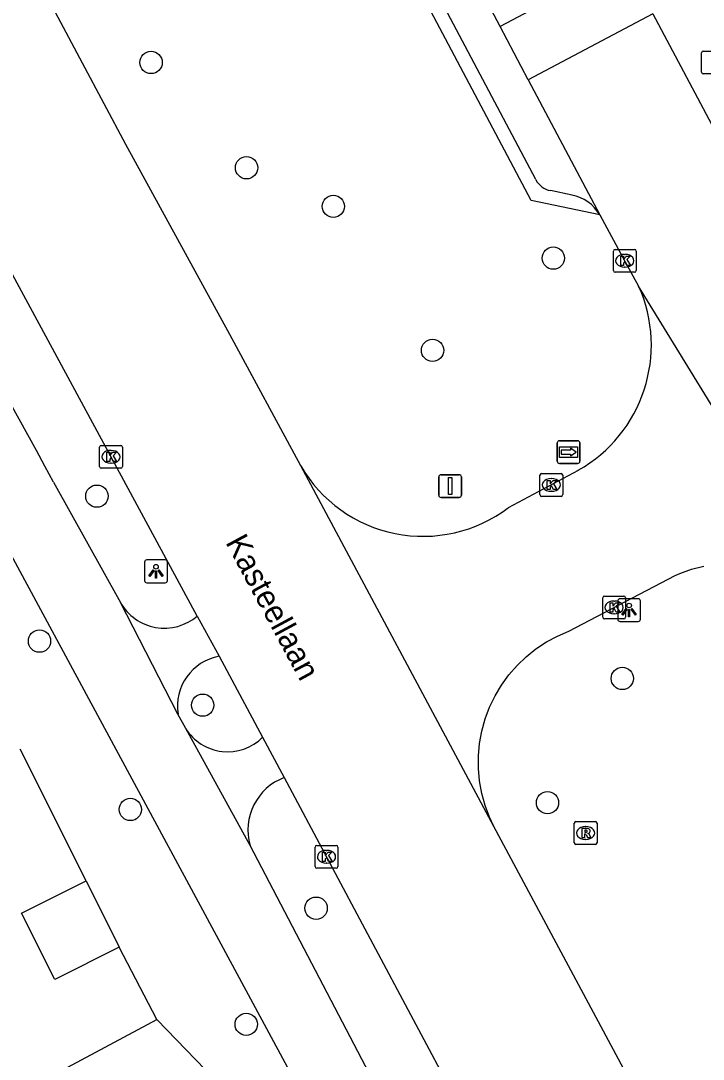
# Model space of a CAD drawing. Extents: x 157793 to 159380, y 380882 to 382313.
# Drawn here: x 158878.2 to 158908.13, y 381842.14 to 381887.69 of the extents above; entities that cross this region are included whole.
import ezdxf

# ---------------------------------------------------------------- set-up
doc = ezdxf.new("R2010")
doc.units = 0
for name, color, linetype in [('IMGEO_Boom', 7, 'Continuous'), ('IMGEO_Brandkraan', 7, 'Continuous'), ('IMGEO_Fietspad_gesloten', 7, 'Continuous'), ('IMGEO_Fietspad_open', 7, 'Continuous'), ('IMGEO_Kolk', 7, 'Continuous'), ('IMGEO_Lichtpunt', 7, 'Continuous'), ('IMGEO_Muur', 7, 'Continuous'), ('IMGEO_Openbare_ruimte_label', 7, 'Continuous'), ('IMGEO_Pand', 7, 'Continuous'), ('IMGEO_Rijbaan_lokaal_gesloten', 7, 'Continuous'), ('IMGEO_Rijbaan_lokaal_open', 7, 'Continuous'), ('IMGEO_Rioolput', 7, 'Continuous'), ('IMGEO_Verkeersbordpaal', 7, 'Continuous'), ('IMGEO_Voetpad_open', 7, 'Continuous'), ('IMGEO_Wegwijzer', 7, 'Continuous')]:
    doc.layers.add(name, color=color, linetype=linetype)

msp = doc.modelspace()

# ---------------------------------------------------------------- linework, layer by layer
at = {"layer": 'IMGEO_Boom'}
for centre in [(158883.917, 381885.858), (158888.104, 381881.241), (158891.911, 381879.547), (158901.553, 381877.278), (158896.26, 381873.233), (158881.542, 381866.838), (158879.025, 381860.481), (158904.578, 381858.844), (158886.181, 381857.671), (158883.008, 381853.098), (158901.3, 381853.394), (158891.153, 381848.767), (158888.09, 381843.674)]:
    msp.add_circle(centre, 0.489, dxfattribs=at)
at = {"layer": 'IMGEO_Brandkraan'}
for p, q in [((158908.053, 381885.429), (158908.053, 381886.281)), ((158908.128, 381886.355), (158908.98, 381886.355)), ((158908.98, 381885.355), (158908.128, 381885.355))]:
    msp.add_line(p, q, dxfattribs=at)
for points in [[(158908.053, 381885.429), (158908.053, 381886.281)], [(158908.128, 381886.355), (158908.98, 381886.355)], [(158908.98, 381885.355), (158908.128, 381885.355)]]:
    msp.add_lwpolyline(points, dxfattribs=at)
for centre, start, end in [((158908.13, 381886.279), 91.552, 178.448), ((158908.13, 381886.279), 91.552, 178.448), ((158908.13, 381885.431), 181.552, 268.448), ((158908.13, 381885.431), 181.552, 268.448)]:
    msp.add_arc(centre, 0.0765, start, end, dxfattribs=at)
at = {"layer": 'IMGEO_Fietspad_gesloten'}
for points in [[(158909.734, 381803.643), (158906.164, 381811.184), (158902.407, 381818.335), (158892.504, 381836.976), (158876.865, 381865.95), (158872.746, 381873.772), (158868.388, 381881.765), (158860.851, 381894.387), (158858.529, 381898.284), (158857.433, 381899.967)], [(158879.637, 381867.457), (158882.573, 381862.173)], [(158885.097, 381857.274), (158882.573, 381862.173)], [(158885.439, 381856.651), (158885.097, 381857.274)], [(158888.255, 381851.514), (158885.439, 381856.651)], [(158905.156, 381819.733), (158895.51, 381837.742), (158893.497, 381841.51), (158888.255, 381851.514)]]:
    msp.add_lwpolyline(points, dxfattribs=at)
msp.add_arc((157689.637, 381221.269), 1354.126, 28.502642, 29.564892, dxfattribs=at)
at = {"layer": 'IMGEO_Fietspad_open'}
for centre, radius, start, end in [((158884.501, 381863.262), 2.214, 209.4517, 310.6158), ((158887.303, 381857.618), 2.232, 100.3919, 188.8705), ((158887.274, 381857.779), 2.155, 211.5834, 315.2656), ((158890.632, 381852.186), 2.47, 110.689, 195.7974)]:
    msp.add_arc(centre, radius, start, end, dxfattribs=at)
at = {"layer": 'IMGEO_Kolk'}
for p, q in [((158904.187, 381876.735), (158904.187, 381877.587)), ((158904.262, 381877.661), (158905.114, 381877.661)), ((158905.188, 381877.587), (158905.188, 381876.735)), ((158904.675, 381877.441), (158904.7, 381877.441)), ((158904.698, 381876.881), (158904.673, 381876.881)), ((158905.114, 381876.661), (158904.262, 381876.661)), ((158881.658, 381868.137), (158881.658, 381868.989)), ((158881.733, 381869.063), (158882.585, 381869.063)), ((158882.659, 381868.989), (158882.659, 381868.137)), ((158882.146, 381868.843), (158882.171, 381868.843)), ((158882.585, 381868.063), (158881.733, 381868.063)), ((158882.169, 381868.283), (158882.144, 381868.283)), ((158900.968, 381866.904), (158900.968, 381867.756)), ((158901.043, 381867.83), (158901.895, 381867.83)), ((158901.456, 381867.61), (158901.481, 381867.61)), ((158901.969, 381867.756), (158901.969, 381866.904)), ((158901.895, 381866.83), (158901.043, 381866.83)), ((158901.479, 381867.05), (158901.454, 381867.05)), ((158903.72, 381861.531), (158903.72, 381862.383)), ((158903.795, 381862.457), (158904.647, 381862.457)), ((158904.208, 381862.237), (158904.233, 381862.237)), ((158904.721, 381862.383), (158904.721, 381861.531)), ((158904.231, 381861.677), (158904.206, 381861.677)), ((158904.647, 381861.457), (158903.795, 381861.457)), ((158891.109, 381850.596), (158891.109, 381851.448)), ((158891.184, 381851.522), (158892.036, 381851.522)), ((158891.597, 381851.302), (158891.622, 381851.302)), ((158892.11, 381851.448), (158892.11, 381850.596)), ((158891.62, 381850.742), (158891.595, 381850.742)), ((158892.036, 381850.522), (158891.184, 381850.522))]:
    msp.add_line(p, q, dxfattribs=at)
for points in [[(158904.187, 381876.735), (158904.187, 381877.587)], [(158904.262, 381877.661), (158905.114, 381877.661)], [(158905.188, 381877.587), (158905.188, 381876.735)], [(158904.508, 381877.361), (158904.631, 381877.361), (158904.631, 381877.21), (158904.761, 381877.361), (158904.925, 381877.361), (158904.779, 381877.21), (158904.932, 381876.961), (158904.78, 381876.961), (158904.695, 381877.125), (158904.631, 381877.058), (158904.631, 381876.961), (158904.508, 381876.961), (158904.508, 381877.361)], [(158905.114, 381876.661), (158904.262, 381876.661)], [(158881.658, 381868.137), (158881.658, 381868.989)], [(158881.733, 381869.063), (158882.585, 381869.063)], [(158882.659, 381868.989), (158882.659, 381868.137)], [(158881.979, 381868.763), (158882.102, 381868.763), (158882.102, 381868.612), (158882.232, 381868.763), (158882.396, 381868.763), (158882.25, 381868.612), (158882.403, 381868.363), (158882.251, 381868.363), (158882.166, 381868.527), (158882.102, 381868.46), (158882.102, 381868.363), (158881.979, 381868.363), (158881.979, 381868.763)], [(158882.585, 381868.063), (158881.733, 381868.063)], [(158900.968, 381866.904), (158900.968, 381867.756)], [(158901.043, 381867.83), (158901.895, 381867.83)], [(158901.969, 381867.756), (158901.969, 381866.904)], [(158901.289, 381867.53), (158901.412, 381867.53), (158901.412, 381867.379), (158901.542, 381867.53), (158901.706, 381867.53), (158901.56, 381867.379), (158901.713, 381867.13), (158901.561, 381867.13), (158901.476, 381867.294), (158901.412, 381867.227), (158901.412, 381867.13), (158901.289, 381867.13), (158901.289, 381867.53)], [(158901.895, 381866.83), (158901.043, 381866.83)], [(158903.72, 381861.531), (158903.72, 381862.383)], [(158903.795, 381862.457), (158904.647, 381862.457)], [(158904.041, 381862.157), (158904.164, 381862.157), (158904.164, 381862.006), (158904.294, 381862.157), (158904.458, 381862.157), (158904.312, 381862.006), (158904.465, 381861.757), (158904.313, 381861.757), (158904.228, 381861.921), (158904.164, 381861.854), (158904.164, 381861.757), (158904.041, 381861.757), (158904.041, 381862.157)], [(158904.721, 381862.383), (158904.721, 381861.531)], [(158904.647, 381861.457), (158903.795, 381861.457)], [(158891.109, 381850.596), (158891.109, 381851.448)], [(158891.184, 381851.522), (158892.036, 381851.522)], [(158891.43, 381851.222), (158891.553, 381851.222), (158891.553, 381851.071), (158891.683, 381851.222), (158891.847, 381851.222), (158891.701, 381851.071), (158891.854, 381850.822), (158891.702, 381850.822), (158891.617, 381850.986), (158891.553, 381850.919), (158891.553, 381850.822), (158891.43, 381850.822), (158891.43, 381851.222)], [(158892.11, 381851.448), (158892.11, 381850.596)], [(158892.036, 381850.522), (158891.184, 381850.522)]]:
    msp.add_lwpolyline(points, dxfattribs=at)
for centre, start, end in [((158904.264, 381877.585), 91.552, 178.448), ((158904.264, 381877.585), 91.552, 178.448), ((158905.112, 381877.585), 1.552, 88.448), ((158905.112, 381877.585), 1.552, 88.448), ((158904.264, 381876.737), 181.552, 268.448), ((158904.264, 381876.737), 181.552, 268.448), ((158905.112, 381876.737), 271.552, 358.448), ((158905.112, 381876.737), 271.552, 358.448), ((158881.735, 381868.987), 91.552, 178.448), ((158881.735, 381868.987), 91.552, 178.448), ((158882.583, 381868.987), 1.552, 88.448), ((158882.583, 381868.987), 1.552, 88.448), ((158881.735, 381868.139), 181.552, 268.448), ((158881.735, 381868.139), 181.552, 268.448), ((158882.583, 381868.139), 271.552, 358.448), ((158882.583, 381868.139), 271.552, 358.448), ((158901.045, 381867.754), 91.552, 178.448), ((158901.045, 381867.754), 91.552, 178.448), ((158901.893, 381867.754), 1.552, 88.448), ((158901.893, 381867.754), 1.552, 88.448), ((158901.045, 381866.906), 181.552, 268.448), ((158901.045, 381866.906), 181.552, 268.448), ((158901.893, 381866.906), 271.552, 358.448), ((158901.893, 381866.906), 271.552, 358.448), ((158903.797, 381862.381), 91.552, 178.448), ((158903.797, 381862.381), 91.552, 178.448), ((158904.645, 381862.381), 1.552, 88.448), ((158904.645, 381862.381), 1.552, 88.448), ((158903.797, 381861.533), 181.552, 268.448), ((158903.797, 381861.533), 181.552, 268.448), ((158904.645, 381861.533), 271.552, 358.448), ((158904.645, 381861.533), 271.552, 358.448), ((158891.186, 381851.446), 91.552, 178.448), ((158891.186, 381851.446), 91.552, 178.448), ((158892.034, 381851.446), 1.552, 88.448), ((158892.034, 381851.446), 1.552, 88.448), ((158891.186, 381850.598), 181.552, 268.448), ((158891.186, 381850.598), 181.552, 268.448), ((158892.034, 381850.598), 271.552, 358.448), ((158892.034, 381850.598), 271.552, 358.448)]:
    msp.add_arc(centre, 0.0765, start, end, dxfattribs=at)
for centre, major_axis, ratio, start_param, end_param in [((158904.674, 381877.161), (-0.387, 0.002), 0.722429, 4.712389, 7.853982), ((158904.699, 381877.161), (-0.39, 0.002), 0.717154, 1.570796, 4.712389), ((158882.145, 381868.563), (-0.387, 0.002), 0.722429, 4.712389, 7.853982), ((158882.17, 381868.563), (-0.39, 0.002), 0.717154, 1.570796, 4.712389), ((158901.455, 381867.33), (-0.387, 0.002), 0.722429, 4.712389, 7.853982), ((158901.48, 381867.33), (-0.39, 0.002), 0.717154, 1.570796, 4.712389), ((158904.207, 381861.957), (-0.387, 0.002), 0.722429, 4.712389, 7.853982), ((158904.232, 381861.957), (-0.39, 0.002), 0.717154, 1.570796, 4.712389), ((158891.596, 381851.022), (-0.387, 0.002), 0.722429, 4.712389, 7.853982), ((158891.621, 381851.022), (-0.39, 0.002), 0.717154, 1.570796, 4.712389)]:
    msp.add_ellipse(centre, major_axis=major_axis, ratio=ratio, start_param=start_param, end_param=end_param, dxfattribs=at)
at = {"layer": 'IMGEO_Lichtpunt'}
for p, q in [((158883.635, 381863.944), (158883.635, 381863.137)), ((158883.635, 381863.944), (158883.635, 381863.137)), ((158884.537, 381864.039), (158883.729, 381864.039)), ((158884.537, 381864.039), (158883.729, 381864.039)), ((158884.631, 381863.137), (158884.631, 381863.944)), ((158884.631, 381863.137), (158884.631, 381863.944)), ((158883.729, 381863.043), (158884.537, 381863.043)), ((158883.729, 381863.043), (158884.537, 381863.043)), ((158904.379, 381862.246), (158904.379, 381861.439)), ((158904.379, 381862.246), (158904.379, 381861.439)), ((158905.281, 381862.341), (158904.473, 381862.341)), ((158905.281, 381862.341), (158904.473, 381862.341)), ((158905.375, 381861.439), (158905.375, 381862.246)), ((158905.375, 381861.439), (158905.375, 381862.246)), ((158904.473, 381861.345), (158905.281, 381861.345)), ((158904.473, 381861.345), (158905.281, 381861.345))]:
    msp.add_line(p, q, dxfattribs=at)
for points in [[(158884.009, 381863.608), (158884.048, 381863.58), (158883.86, 381863.318), (158883.822, 381863.345), (158884.009, 381863.608)], [(158884.111, 381863.56), (158884.158, 381863.56), (158884.158, 381863.238), (158884.111, 381863.238), (158884.111, 381863.56)], [(158884.221, 381863.58), (158884.259, 381863.607), (158884.446, 381863.345), (158884.407, 381863.317), (158884.221, 381863.58)], [(158904.753, 381861.91), (158904.792, 381861.882), (158904.604, 381861.62), (158904.566, 381861.647), (158904.753, 381861.91)], [(158904.855, 381861.862), (158904.902, 381861.862), (158904.902, 381861.54), (158904.855, 381861.54), (158904.855, 381861.862)], [(158904.965, 381861.882), (158905.003, 381861.909), (158905.19, 381861.647), (158905.151, 381861.619), (158904.965, 381861.882)]]:
    msp.add_lwpolyline(points, dxfattribs=at)
for centre in [(158884.134, 381863.742), (158904.878, 381862.044)]:
    msp.add_circle(centre, 0.0994, dxfattribs=at)
for centre, start, end in [((158883.729, 381863.944), 90, 180), ((158883.729, 381863.944), 90, 180), ((158884.537, 381863.944), 0, 90), ((158884.537, 381863.944), 0, 90), ((158883.729, 381863.137), 180, 270), ((158883.729, 381863.137), 180, 270), ((158884.537, 381863.137), 270, 0), ((158884.537, 381863.137), 270, 360), ((158904.473, 381862.246), 90, 180), ((158904.473, 381862.246), 90, 180), ((158905.281, 381862.246), 0, 90), ((158905.281, 381862.246), 0, 90), ((158904.473, 381861.439), 180, 270), ((158904.473, 381861.439), 180, 270), ((158905.281, 381861.439), 270, 0), ((158905.281, 381861.439), 270, 360)]:
    msp.add_arc(centre, 0.0946, start, end, dxfattribs=at)
at = {"layer": 'IMGEO_Muur'}
msp.add_lwpolyline([(158881.068, 381849.969), (158878.17, 381855.741)], dxfattribs=at)
at = {"layer": 'IMGEO_Pand'}
for points in [[(158882.523, 381847.057), (158879.691, 381845.642), (158878.237, 381848.554), (158881.068, 381849.969)], [(158881.068, 381849.969), (158882.523, 381847.057)]]:
    msp.add_lwpolyline(points, dxfattribs=at)
at = {"layer": 'IMGEO_Rijbaan_lokaal_gesloten'}
for points in [[(158885.942, 381861.581), (158875.007, 381881.771), (158872.701, 381886.059), (158866.076, 381898.384), (158863.547, 381903.338), (158838.996, 381949.511)], [(158890.48, 381868.164), (158887.364, 381873.933), (158882.815, 381882.254), (158879.01, 381889.404)], [(158898.949, 381852.347), (158890.48, 381868.164)], [(158885.942, 381861.581), (158886.9, 381859.814)], [(158886.9, 381859.814), (158888.805, 381856.263)], [(158888.805, 381856.263), (158889.759, 381854.497)], [(158889.759, 381854.497), (158901.072, 381833.271), (158911.017, 381814.818), (158912.093, 381812.82), (158912.647, 381811.818)], [(158921.766, 381817.049), (158919.537, 381819.56), (158916.026, 381823.82), (158913.083, 381827.864), (158912.599, 381828.533), (158907.581, 381836.23), (158898.949, 381852.347)]]:
    msp.add_lwpolyline(points, dxfattribs=at)
at = {"layer": 'IMGEO_Rijbaan_lokaal_open'}
for points in [[(158899.217, 381887.437), (158878.847, 381925.895)], [(158904.681, 381890.335), (158899.217, 381887.437)], [(158905.923, 381887.994), (158900.457, 381885.095)], [(158905.923, 381887.994), (158911.805, 381876.904)], [(158900.457, 381885.095), (158899.217, 381887.437)], [(158900.457, 381885.095), (158903.59, 381879.18)], [(158903.59, 381879.18), (158904.711, 381877.12), (158905.297, 381876.053)], [(158914.063, 381861.768), (158905.297, 381876.053)], [(158902.647, 381867.97), (158899.582, 381866.332)], [(158898.949, 381852.347), (158898.757, 381852.757), (158898.564, 381853.273), (158898.419, 381853.804), (158898.321, 381854.346), (158898.272, 381854.894), (158898.273, 381855.445), (158898.322, 381855.993), (158898.421, 381856.535), (158898.567, 381857.066), (158898.76, 381857.581), (158898.999, 381858.077), (158899.28, 381858.55), (158899.603, 381858.996), (158899.965, 381859.411), (158900.362, 381859.793), (158900.792, 381860.137), (158901.25, 381860.442), (158901.734, 381860.704), (158902.24, 381860.922), (158906.896, 381863.358), (158907.106, 381863.449), (158907.62, 381863.633), (158908.148, 381863.771)]]:
    msp.add_lwpolyline(points, dxfattribs=at)
for centre, radius, start, end in [((158899.54, 381873.465), 6.312, 299.487, 24.2097), ((158895.841, 381871.272), 6.196, 210.0998, 307.14)]:
    msp.add_arc(centre, radius, start, end, dxfattribs=at)
at = {"layer": 'IMGEO_Rioolput'}
for p, q in [((158902.545, 381852.566), (158903.397, 381852.566)), ((158902.47, 381851.64), (158902.47, 381852.492)), ((158902.958, 381852.346), (158902.983, 381852.346)), ((158903.471, 381852.492), (158903.471, 381851.64)), ((158902.981, 381851.786), (158902.956, 381851.786)), ((158903.397, 381851.566), (158902.545, 381851.566))]:
    msp.add_line(p, q, dxfattribs=at)
for points in [[(158902.545, 381852.566), (158903.397, 381852.566)], [(158902.47, 381851.64), (158902.47, 381852.492)], [(158903.059, 381852.264), (158902.807, 381852.266), (158902.807, 381851.866)], [(158902.985, 381852.185), (158902.931, 381852.185), (158902.931, 381852.104)], [(158902.931, 381852.104), (158902.983, 381852.104)], [(158903.471, 381852.492), (158903.471, 381851.64)], [(158902.807, 381851.866), (158902.931, 381851.866), (158902.931, 381852.028), (158902.942, 381852.028)], [(158902.989, 381851.999), (158903.06, 381851.866), (158903.2, 381851.866), (158903.135, 381851.992)], [(158903.397, 381851.566), (158902.545, 381851.566)]]:
    msp.add_lwpolyline(points, dxfattribs=at)
for centre, radius, start, end in [((158902.547, 381852.49), 0.0765, 91.552, 178.448), ((158902.547, 381852.49), 0.0765, 91.552, 178.448), ((158903.395, 381852.49), 0.0765, 1.552, 88.448), ((158903.395, 381852.49), 0.0765, 1.552, 88.448), ((158902.967, 381852.293), 0.19, 274.7715, 282.9687), ((158902.991, 381852.089), 0.0964, 77.0061, 93.1865), ((158903.005, 381852.146), 0.0378, 276.6634, 79.6772), ((158903.058, 381852.154), 0.109, 350.3612, 89.416), ((158903.056, 381852.154), 0.112, 277.5842, 350.9817), ((158902.547, 381851.642), 0.0765, 181.552, 268.448), ((158902.547, 381851.642), 0.0765, 181.552, 268.448), ((158902.941, 381851.975), 0.0533, 26.0293, 88.6989), ((158903.04, 381851.939), 0.108, 29.5134, 73.7905), ((158903.395, 381851.642), 0.0765, 271.552, 358.448), ((158903.395, 381851.642), 0.0765, 271.552, 358.448)]:
    msp.add_arc(centre, radius, start, end, dxfattribs=at)
for centre, major_axis, ratio, start_param, end_param in [((158902.957, 381852.066), (-0.387, 0.002), 0.722429, 4.712389, 7.853982), ((158902.982, 381852.066), (-0.39, 0.002), 0.717154, 1.570796, 4.712389)]:
    msp.add_ellipse(centre, major_axis=major_axis, ratio=ratio, start_param=start_param, end_param=end_param, dxfattribs=at)
at = {"layer": 'IMGEO_Verkeersbordpaal'}
for p, q in [((158896.532, 381866.879), (158896.532, 381867.679)), ((158896.532, 381867.679), (158896.532, 381866.879)), ((158896.632, 381867.779), (158897.422, 381867.779)), ((158897.422, 381867.779), (158896.632, 381867.779)), ((158897.522, 381867.679), (158897.522, 381866.879)), ((158897.522, 381866.879), (158897.522, 381867.679)), ((158897.422, 381866.779), (158896.632, 381866.779)), ((158896.632, 381866.779), (158897.422, 381866.779))]:
    msp.add_line(p, q, dxfattribs=at)
msp.add_lwpolyline([(158896.952, 381867.654), (158897.102, 381867.654), (158897.102, 381866.904), (158896.952, 381866.904), (158896.952, 381867.654)], dxfattribs=at)
for centre, start, end in [((158896.632, 381867.679), 90, 180), ((158896.632, 381867.679), 90, 180), ((158897.422, 381867.679), 0, 90), ((158897.422, 381867.679), 360, 90), ((158896.632, 381866.879), 180, 270), ((158896.632, 381866.879), 180, 270), ((158897.422, 381866.879), 270, 0), ((158897.422, 381866.879), 270, 0)]:
    msp.add_arc(centre, 0.1, start, end, dxfattribs=at)
at = {"layer": 'IMGEO_Voetpad_open'}
for points in [[(158900.784, 381880.72), (158860.953, 381955.874), (158860.859, 381956.144)], [(158903.59, 381879.18), (158900.587, 381879.806), (158867.078, 381943.011)], [(158902.374, 381880.045), (158901.43, 381880.237)], [(158881.068, 381849.969), (158878.17, 381855.741)], [(158884.163, 381843.879), (158882.523, 381847.057)], [(158854.932, 381829.35), (158864.663, 381834.195), (158864.815, 381833.958), (158874.466, 381838.689), (158884.163, 381843.879)], [(158884.163, 381843.879), (158886.729, 381841.236)]]:
    msp.add_lwpolyline(points, dxfattribs=at)
for centre, radius, start, end in [((158901.619, 381881.163), 0.945, 207.9471, 258.4835), ((158901.993, 381878.223), 1.862, 30.9463, 78.2015)]:
    msp.add_arc(centre, radius, start, end, dxfattribs=at)
at = {"layer": 'IMGEO_Wegwijzer'}
for p, q in [((158901.728, 381868.37), (158901.728, 381869.17)), ((158901.728, 381869.17), (158901.728, 381868.37)), ((158901.828, 381869.27), (158902.618, 381869.27)), ((158902.618, 381869.27), (158901.828, 381869.27)), ((158902.718, 381869.17), (158902.718, 381868.37)), ((158902.718, 381868.37), (158902.718, 381869.17)), ((158902.618, 381868.27), (158901.828, 381868.27)), ((158901.828, 381868.27), (158902.618, 381868.27))]:
    msp.add_line(p, q, dxfattribs=at)
for points in [[(158901.829, 381869.002), (158902.617, 381869.002), (158902.617, 381868.538), (158901.829, 381868.538), (158901.829, 381869.002)], [(158901.894, 381868.854), (158901.894, 381868.77), (158901.894, 381868.686), (158902.305, 381868.686), (158902.305, 381868.603), (158902.552, 381868.77), (158902.305, 381868.937), (158902.305, 381868.854), (158901.894, 381868.854)]]:
    msp.add_lwpolyline(points, dxfattribs=at)
for centre, start, end in [((158901.828, 381869.17), 90, 180), ((158901.828, 381869.17), 90, 180), ((158902.618, 381869.17), 0, 90), ((158902.618, 381869.17), 360, 90), ((158901.828, 381868.37), 180, 270), ((158901.828, 381868.37), 180, 270), ((158902.618, 381868.37), 270, 0), ((158902.618, 381868.37), 270, 0)]:
    msp.add_arc(centre, 0.1, start, end, dxfattribs=at)

# ---------------------------------------------------------------- texts
at = {"layer": 'IMGEO_Openbare_ruimte_label'}
msp.add_text('Kasteellaan', height=1, rotation=298.359, dxfattribs=at).set_placement((158887.162, 381864.815))

doc.saveas('drawing.dxf')
